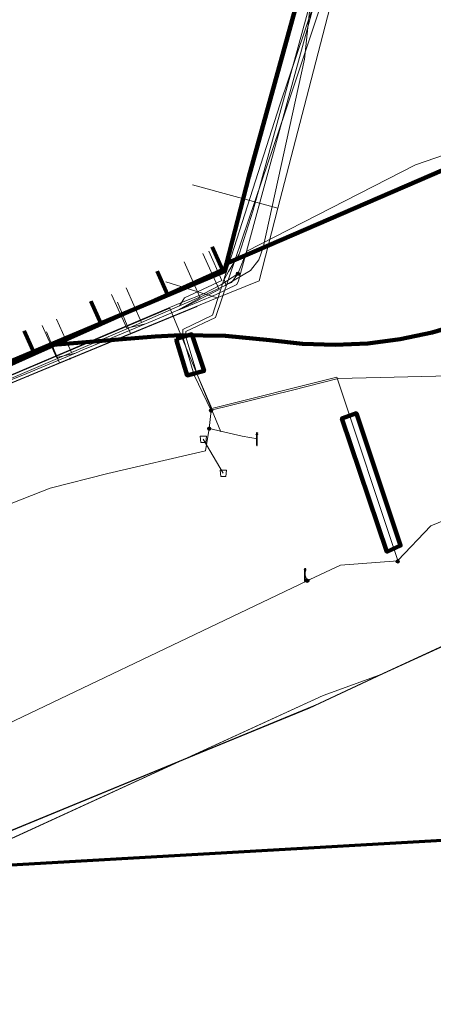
# Model space of a CAD drawing. Extents: x 152558 to 154479, y 462974 to 463683.
# Tile 359 of 638: x 154337 to 154363, y 462974 to 463036. Entities that reach past the tile are written whole.
import ezdxf
from ezdxf.lldxf.tags import DXFTag

# ---------------------------------------------------------------- set-up
doc = ezdxf.new("R2010")
doc.units = 0
doc.header["$LTSCALE"] = 0.2
doc.layers.get('0').update_dxf_attribs({"linetype": 'CONTINUOUS'})
for name, color, linetype, lineweight in [('B-RO-KL-DATA_COAXIAAL_7_ZIGGO BV-G', 90, 'KL-DATA-N', 18), ('B-RO-KL-DATA_EUROFIBER NEDERLAND BV-G', 90, 'KL-DATA-N', 18), ('B-RO-KL-DATA_HULPSTUK_KPN BV-S', 90, 'CONTINUOUS', 25), ('B-RO-KL-DATA_KABELBED_KPN BV-G', 90, 'CONTINUOUS', 100), ('B-RO-KL-DATA_KABELBED_ZIGGO BV-G', 90, 'CONTINUOUS', 100), ('B-RO-KL-DATA_REGGEFIBER OPERATOR BV-G', 90, 'KL-DATA-N', 18), ('B-RO-KL-ET_LS_230 V_GEMEENTE AMERSFOORT-G', 190, 'KL-LS-N', 18), ('B-RO-KL-ET_LS_400 V_STEDIN NETBEHEER BV-G', 190, 'KL-LS-N', 18), ('B-RO-KL-ET_LS_GEMEENTE AMERSFOORT-S', 190, 'CONTINUOUS', 25), ('B-RO-KL-ET_LS_HULPSTUK_GEMEENTE AMERSFOORT-S', 190, 'CONTINUOUS', 25), ('B-RO-KL-ET_LS_HULPSTUK_STEDIN NETBEHEER BV-S', 190, 'CONTINUOUS', 25), ('B-RO-KL-ET_LS_MANTELBUIS_110_GEMEENTE AMERSFOORT-G', 190, 'CONTINUOUS', 100), ('B-RO-KL-GAS_LD_PE_32_0.1 BAR_STEDIN NETBEHEER BV-G', 50, 'KL-GAS-LD-N', 18), ('B-RO-KL-GAS_LD_PVC_63_0.1 BAR_STEDIN NETBEHEER BV-G', 50, 'KL-GAS-LD-N', 18), ('B-RO-KL-WATER_50_VITENS-G', 170, 'KL-WATER-N', 18), ('B-RO-KL-WATER_HULPSTUK_VITENS-S', 170, 'CONTINUOUS', 25), ('B-RO-OG-INFO_EUROFIBER NEDERLAND BV-G', 7, 'CONTINUOUS', 18), ('B-RO-OG-INFO_ORIENTATIEPOLYGOON-GV', 7, 'CONTINUOUS', 70), ('B-RO-OG-INFO_REGGEFIBER OPERATOR BV-G', 7, 'CONTINUOUS', 18), ('B-RO-RI-DRUK_HPE_63_GEMEENTE AMERSFOORT-G', 210, 'RI-PERS', 18), ('B-RO-RI-PERSLEIDING_HULPSTUK_GEMEENTE AMERSFOORT-S', 210, 'CONTINUOUS', 25)]:
    doc.layers.add(name, color=color, linetype=linetype, lineweight=lineweight)
doc.styles.add('NLCS-ISO', font='NLCS-ISO.ttf')
tags = doc.linetypes.add('KL-DATA-N', pattern='A,4,-1,[101,NLCS.SHX,S=0.5,R=0,X=0,Y=0],-1,4,-1,["D",Standard,S=1,R=0,X=-0.25,Y=-0.5],-1.5', length=12.5).pattern_tags.tags
tags[18] = DXFTag(74, 10)
tags = doc.linetypes.add('KL-GAS-LD-N', pattern='A,4,-1,[69,NLCS.SHX,S=0.5,R=0,X=0,Y=0],-1,4,-1,["L",Standard,S=1,R=0,X=0.25,Y=-0.5],-2', length=13).pattern_tags.tags
tags[18] = DXFTag(74, 10)
tags = doc.linetypes.add('KL-LS-N', pattern='A,4,-1,[103,NLCS.SHX,S=0.75,R=0,X=0,Y=0],-1,4,-1,["L",Standard,S=1,R=0,X=0,Y=-0.5],-2', length=13).pattern_tags.tags
tags[18] = DXFTag(74, 10)
doc.linetypes.add('KL-WATER-N', pattern='A,7,-0.5,[168,NLCS.SHX,S=0.75,R=0,X=0.75,Y=0],-2', length=9.5)
tags = doc.linetypes.add('RI-PERS', pattern='A,7,-2,["P",Standard,S=1.8,R=0,X=-0.5,Y=-0.9],-2,7,-2,[102,NLCS.SHX,S=1,R=180,X=0,Y=0],-2', length=22).pattern_tags.tags
tags[6] = DXFTag(74, 10)

# ---------------------------------------------------------------- blocks, each defined once
blk = doc.blocks.new('SKL-WTB_HULP_MOF-SO')
at = {"linetype": 'ByBlock', "lineweight": 18}
h = blk.add_hatch(color=0, dxfattribs=at)
h.dxf.hatch_style = 1
h.paths.add_polyline_path([(-0.5625, 0, 1), (0.5625, 0, 1)])
at = {"color": 0, "linetype": 'ByBlock', "lineweight": 18}
blk.add_circle((0, 0), 0.5625, dxfattribs=at)
at = {"color": 0, "linetype": 'ByBlock', "lineweight": 18, "style": 'NLCS-ISO', "flags": 1}
for tag, p in [('TYPE', (1.5, 0)), ('OMSCHRIJVING', (1.5, -3)), ('LABEL', (1.5, -1.5))]:
    blk.add_attdef(tag, p, '', height=1, dxfattribs=at)
blk = doc.blocks.new('SKL-WTB_HULP_OVERIG-SO')
at = {"color": 0, "linetype": 'ByBlock', "lineweight": 18}
for points in [[(-0.14, 0.14), (0.14, -0.14)], [(0.14, 0.14), (-0.14, -0.14)]]:
    blk.add_lwpolyline(points, dxfattribs=at)
at = {"color": 0, "linetype": 'ByBlock', "lineweight": 18, "style": 'NLCS-ISO', "flags": 1}
for tag, p in [('TYPE', (1.5, 0)), ('OMSCHRIJVING', (1.5, -3)), ('LABEL', (1.5, -1.5))]:
    blk.add_attdef(tag, p, '', height=1, dxfattribs=at)
blk = doc.blocks.new('SRI-HULP_AFVOER_OPVANG-SO')
at = {"color": 0, "linetype": 'ByBlock', "lineweight": 18}
blk.add_lwpolyline([(-0.75, -1), (-1, 1), (1, 1), (0.75, -1)], close=True, dxfattribs=at)
at = {"color": 0, "linetype": 'ByBlock', "lineweight": 18, "style": 'NLCS-ISO', "flags": 1}
for tag, p in [('TYPE', (1.5, 0)), ('OMSCHRIJVING', (1.5, -3)), ('LABEL', (1.5, -1.5))]:
    blk.add_attdef(tag, p, '', height=1, dxfattribs=at)
blk = doc.blocks.new('SKL-ET_LS_MAST-SO')
for p, q in [((-0.05, 2.07), (0.05, 2.07)), ((-0.05, -2), (0.05, -2))]:
    blk.add_line(p, q)
for points in [[(-0.18, 1.76), (-0.22, 1.76), (-0.22, 1.84), (-0.18, 1.84), (-0.18, 1.79)], [(-0.18, 1.49), (-0.22, 1.49), (-0.22, 1.57), (-0.18, 1.57), (-0.18, 1.52)], [(-0.18, 1.79), (-0.05, 1.79)], [(-0.18, 1.76), (-0.05, 1.76)], [(-0.18, 1.52), (-0.05, 1.52)], [(-0.18, 1.49), (-0.05, 1.49)], [(-0.05, -2), (-0.05, 2.07)], [(0.05, -2), (0.05, 2.07)], [(0.18, 1.92), (0.05, 1.92)], [(0.18, 1.89), (0.05, 1.89)], [(0.18, 1.66), (0.05, 1.66)], [(0.18, 1.63), (0.05, 1.63)], [(0.18, 1.39), (0.05, 1.39)], [(0.18, 1.36), (0.05, 1.36)], [(0.18, 1.89), (0.22, 1.89), (0.22, 1.97), (0.18, 1.97), (0.18, 1.92)], [(0.18, 1.63), (0.22, 1.63), (0.22, 1.71), (0.18, 1.71), (0.18, 1.66)], [(0.18, 1.36), (0.22, 1.36), (0.22, 1.44), (0.18, 1.44), (0.18, 1.39)]]:
    blk.add_lwpolyline(points)

msp = doc.modelspace()

# ---------------------------------------------------------------- linework, layer by layer
at = {"layer": 'B-RO-KL-DATA_COAXIAAL_7_ZIGGO BV-G', "flags": 128}
for points in [[(154349.404, 463021.831), (154350.058, 463020.37), (154346.59, 463018.819), (154342.39, 463016.941), (154338.191, 463015.063), (154334.084, 463013.226), (154329.886, 463011.349), (154325.688, 463009.471), (154321.306, 463007.511), (154317.062, 463005.613), (154312.726, 463003.673), (154307.522, 463001.346), (154307, 463001.113), (154305.179, 463007.046), (154303.995, 463011.268), (154302.362, 463011.155), (154295.02, 463010.647), (154294.77, 463010.63), (154294.76, 463010.254), (154293.947, 463010.483)], [(154345.936, 463020.279), (154346.59, 463018.819), (154342.39, 463016.941), (154338.191, 463015.063), (154334.084, 463013.226), (154329.886, 463011.349), (154325.688, 463009.471), (154321.306, 463007.511), (154317.062, 463005.613), (154312.726, 463003.673), (154307.522, 463001.346), (154307, 463001.113), (154305.179, 463007.046), (154303.995, 463011.268), (154302.362, 463011.155), (154295.02, 463010.647), (154294.77, 463010.63), (154294.76, 463010.254), (154293.947, 463010.483)], [(154293.947, 463010.483), (154294.76, 463010.254), (154294.77, 463010.63), (154295.02, 463010.647), (154302.362, 463011.155), (154303.995, 463011.268), (154305.179, 463007.046), (154307, 463001.113), (154307.522, 463001.346), (154312.726, 463003.673), (154317.062, 463005.613), (154321.306, 463007.511), (154325.688, 463009.471), (154329.886, 463011.349), (154334.084, 463013.226), (154338.191, 463015.063), (154342.39, 463016.941), (154341.738, 463018.4)], [(154293.947, 463010.483), (154294.76, 463010.254), (154294.77, 463010.63), (154295.02, 463010.647), (154302.362, 463011.155), (154303.995, 463011.268), (154305.179, 463007.046), (154307, 463001.113), (154307.522, 463001.346), (154312.726, 463003.673), (154317.062, 463005.613), (154321.306, 463007.511), (154325.688, 463009.471), (154329.886, 463011.349), (154334.084, 463013.226), (154338.191, 463015.063), (154337.539, 463016.521)]]:
    msp.add_lwpolyline(points, dxfattribs=at)
at = {"layer": 'B-RO-KL-DATA_EUROFIBER NEDERLAND BV-G', "flags": 128}
for points in [[(154333.191, 462982.597), (154333.08, 462982.78), (154333.66, 462983.08), (154356.4, 462993.49), (154360.17, 462994.87), (154364.34, 462996.78), (154374.98, 463001.88), (154375.3, 463002.62), (154374.74, 463005.34), (154374.86, 463005.64), (154440.265, 463068.47)], [(154333.189, 462982.597), (154333.076, 462982.783), (154356.398, 462993.491), (154360.166, 462994.872), (154364.337, 462996.779)]]:
    msp.add_lwpolyline(points, dxfattribs=at)
at = {"layer": 'B-RO-KL-DATA_KABELBED_KPN BV-G', "flags": 128}
for points in [[(154370.627, 463094.741), (154351.713, 463026.245), (154350.312, 463020.765), (154350.312, 463020.764)], [(154429.28, 463077.57), (154429.28, 463077.569), (154424.138, 463068.81), (154418.445, 463060.4), (154412.224, 463052.371), (154411.853, 463051.938), (154407.208, 463046.859), (154402.241, 463042.093), (154401.813, 463041.708), (154399.937, 463040.134), (154397.96, 463038.688), (154381.123, 463027.226), (154367.189, 463017.739), (154365.263, 463016.996), (154363.284, 463016.41), (154361.264, 463015.984), (154359.216, 463015.723), (154357.154, 463015.626), (154355.091, 463015.695), (154353.04, 463015.93), (154350.228, 463016.2), (154347.403, 463016.237), (154345.798, 463016.154), (154339.107, 463015.618)], [(154370.265, 463029.399), (154352.073, 463021.528), (154350.312, 463020.765), (154350.312, 463020.765)], [(154350.312, 463020.764), (154350.178, 463020.276), (154339.106, 463015.618)], [(154339.106, 463015.618), (154315.808, 463005.816)]]:
    msp.add_lwpolyline(points, dxfattribs=at)
at = {"layer": 'B-RO-KL-DATA_KABELBED_ZIGGO BV-G', "flags": 128}
for points in [[(154349.404, 463021.831), (154350.058, 463020.37), (154346.59, 463018.819)], [(154346.59, 463018.819), (154345.936, 463020.279)], [(154346.59, 463018.819), (154342.39, 463016.941)], [(154342.39, 463016.941), (154341.738, 463018.4)], [(154342.39, 463016.941), (154338.191, 463015.063)], [(154338.191, 463015.063), (154337.539, 463016.521)], [(154338.191, 463015.063), (154334.084, 463013.226)]]:
    msp.add_lwpolyline(points, dxfattribs=at)
at = {"layer": 'B-RO-KL-DATA_REGGEFIBER OPERATOR BV-G', "flags": 128}
for points in [[(154331.692, 462982.511), (154333.867, 462983.815), (154355.533, 462992.704), (154360.166, 462994.872), (154364.337, 462996.779), (154374.981, 463001.88), (154375.259, 463003.15), (154375.476, 463005.117), (154440.413, 463068.175)], [(154331.692, 462982.511), (154333.867, 462983.815), (154356.147, 462992.984), (154360.166, 462994.872), (154364.337, 462996.779), (154374.981, 463001.88), (154375.259, 463003.15), (154375.476, 463005.117), (154440.412, 463068.175)], [(154331.692, 462982.511), (154333.867, 462983.815), (154356.147, 462992.984), (154360.166, 462994.872), (154364.337, 462996.779), (154374.981, 463001.88), (154375.259, 463003.15), (154375.476, 463005.117), (154440.412, 463068.175)], [(154331.747, 462982.514), (154333.9, 462983.8), (154355.5, 462992.7), (154360.2, 462994.9), (154364.3, 462996.8), (154375, 463001.9), (154376.5, 463003.2), (154377.2, 463004.6), (154441.929, 463065.141)], [(154316.275, 463004.819), (154317.715, 463005.411), (154322.114, 463007.224), (154326.474, 463009.02), (154330.957, 463010.822), (154335.403, 463012.698), (154339.776, 463014.49), (154344.253, 463016.344), (154349.712, 463018.592), (154352.354, 463019.681), (154353.542, 463024.262), (154355.348, 463031.223), (154358.131, 463041.956), (154361.288, 463041.137), (154363.029, 463040.573)], [(154353.542, 463024.262), (154355.348, 463031.223), (154358.131, 463041.956)], [(154348.148, 463025.735), (154353.542, 463024.262)], [(154349.712, 463018.592), (154352.354, 463019.681), (154353.542, 463024.262)], [(154346.476, 463019.617), (154349.712, 463018.592)], [(154343.419, 463018.337), (154344.253, 463016.344)], [(154344.253, 463016.344), (154349.712, 463018.592)], [(154338.949, 463016.465), (154339.776, 463014.49)], [(154339.776, 463014.49), (154344.253, 463016.344)], [(154335.403, 463012.698), (154339.776, 463014.49)]]:
    msp.add_lwpolyline(points, dxfattribs=at)
at = {"layer": 'B-RO-KL-ET_LS_230 V_GEMEENTE AMERSFOORT-G', "flags": 128}
for points in [[(154290.847, 463226.939), (154290.127, 463226.464), (154290.127, 463225.899), (154299.134, 463215.176), (154308.06, 463204.387), (154316.967, 463193.709), (154322.591, 463189.426), (154325.634, 463186.089), (154329.597, 463181.35), (154342.827, 463165.478), (154349.812, 463157.012), (154353.675, 463151.913), (154353.815, 463150.422), (154352.374, 463147.394), (154344.047, 463140.109), (154342.606, 463139.098), (154342.426, 463138.693), (154343.227, 463137.932), (154345.669, 463136.691), (154352.294, 463128.5), (154361.08, 463117.862), (154368.926, 463108.285), (154372.629, 463103.246), (154373.009, 463102.501), (154372.869, 463101.705), (154372.329, 463099.543), (154371.508, 463096.391), (154370.768, 463093.339), (154370.167, 463090.932), (154366.905, 463078.092), (154362.561, 463062.651), (154360.019, 463049.621), (154353.675, 463030.787), (154349.412, 463017.512), (154347.55, 463016.601), (154347.55, 463016.141), (154348.271, 463013.714), (154349.331, 463011.482), (154349.211, 463010.346), (154348.971, 463008.95), (154342.807, 463007.504), (154339.184, 463006.593), (154332.479, 463003.951), (154331.538, 463005.728), (154320.63, 463001.269), (154320.63, 463001.274)], [(154368.886, 463108.69), (154372.769, 463103.566), (154373.31, 463102.461), (154368.306, 463082.01), (154362.942, 463062.631), (154360.42, 463049.746), (154356.377, 463037.477), (154353.995, 463030.331), (154352.534, 463025.993), (154349.612, 463017.366), (154347.73, 463016.476), (154347.73, 463016.146), (154348.451, 463013.764), (154349.371, 463011.622), (154357.257, 463013.584), (154361.115, 463002.016), (154361.118, 463002.008), (154361.12, 463002)], [(154349.331, 463011.512), (154354.475, 463012.763), (154357.337, 463013.514), (154365.283, 463013.704), (154376.712, 463018.227), (154382.556, 463021.204), (154386.7, 463023.611)], [(154361.1, 463002), (154361.107, 463002.007), (154361.115, 463002.016), (154363.182, 463004.217), (154372.149, 463007.874), (154381.095, 463012.093), (154387.1, 463014.8), (154390.542, 463017.341), (154390.542, 463017.346)], [(154349.211, 463010.346), (154351.293, 463009.876), (154352.254, 463009.706)], [(154361.14, 463002.01), (154361.118, 463002.008), (154361.107, 463002.007), (154357.498, 463001.72), (154355.556, 463000.809), (154355.536, 463000.804), (154355.396, 463000.739), (154332.219, 462989.676), (154326.434, 462987.314)], [(154355.396, 463000.744), (154355.256, 463001.099), (154355.256, 463001.099)]]:
    msp.add_lwpolyline(points, dxfattribs=at)
at = {"layer": 'B-RO-KL-ET_LS_400 V_STEDIN NETBEHEER BV-G', "flags": 128}
for points in [[(154351.021, 463020.116), (154350.626, 463019.574), (154350.257, 463019.421), (154350.153, 463019.752), (154350.432, 463020.261), (154351.108, 463021.366), (154351.974, 463024.13), (154352.499, 463026.037), (154361.896, 463060.192), (154366.321, 463076.652), (154368.1, 463084.363), (154370.151, 463092.28), (154371.471, 463096.649), (154373.225, 463102.456), (154373.139, 463103.373), (154373.113, 463104.201), (154372.745, 463105.109), (154372.615, 463105.431), (154370.553, 463107.811), (154368.852, 463109.774), (154367.354, 463111.504), (154365.709, 463113.402), (154364.022, 463115.35), (154362.567, 463117.03), (154360.327, 463119.615), (154359.424, 463120.657), (154357.985, 463122.319), (154356.281, 463124.286), (154354.785, 463126.012), (154353.138, 463127.913), (154351.519, 463129.782), (154350.257, 463131.239), (154348.325, 463133.506), (154345.924, 463136.344), (154346.536, 463136.862), (154348.115, 463137.622), (154348.93, 463138.014), (154349.038, 463138.08), (154354.679, 463141.512), (154355.677, 463144.185)], [(154351.021, 463020.116), (154351.577, 463021.545), (154362.227, 463026.997), (154370.466, 463029.832), (154370.745, 463029.928), (154371.023, 463030.024), (154371.862, 463030.312), (154372.683, 463030.735), (154373.717, 463031.268), (154373.782, 463031.301), (154374.721, 463031.786), (154375.139, 463032.002), (154375.738, 463032.311), (154376.021, 463032.457), (154376.385, 463032.645), (154377.505, 463033.222), (154377.732, 463033.339), (154377.88, 463033.415), (154379.081, 463034.035), (154379.354, 463034.176), (154379.461, 463034.231), (154380.25, 463034.638), (154380.3, 463034.664), (154381.472, 463035.268), (154381.83, 463035.453), (154382.292, 463035.692), (154382.645, 463035.874), (154383.867, 463036.504), (154383.891, 463036.517), (154384.607, 463036.887), (154385.038, 463037.109), (154385.42, 463037.306), (154386.26, 463037.739), (154386.644, 463037.937), (154387.074, 463038.159), (154388.197, 463038.738), (154388.249, 463038.765), (154389.011, 463039.158), (154389.057, 463039.182), (154390.011, 463039.673), (154391.323, 463040.683), (154391.662, 463040.944), (154392.001, 463041.205), (154392.918, 463041.911), (154393.258, 463042.173), (154393.74, 463042.544), (154394.173, 463042.877), (154394.513, 463043.139), (154395.265, 463043.718), (154396.218, 463044.64), (154396.718, 463045.124), (154396.734, 463045.14), (154397.235, 463045.625), (154397.361, 463045.747), (154397.363, 463045.748), (154398.215, 463046.572), (154398.267, 463046.622), (154398.594, 463046.938), (154399.283, 463047.605), (154400.248, 463048.538), (154401.971, 463050.204), (154403.247, 463051.438), (154404.162, 463052.323), (154407.625, 463055.672), (154409.995, 463057.873), (154411.243, 463059.344), (154412.237, 463061.304), (154412.424, 463061.573), (154416.662, 463067.678), (154419.128, 463072.333), (154426.368, 463085.531), (154427.524, 463085.243), (154429.713, 463084.834), (154430.974, 463087.053)], [(154363.246, 463045.555), (154359.448, 463046.298), (154357.177, 463046.572), (154356.722, 463046.454), (154356.534, 463046.077), (154355.229, 463033.662), (154352.618, 463021.782), (154352.348, 463020.99), (154351.818, 463020.335), (154350.225, 463019.385), (154348.86, 463018.746), (154347.332, 463018.086), (154344.938, 463017.051), (154344.457, 463016.843), (154340.529, 463015.148), (154336.117, 463013.259), (154331.702, 463011.369), (154327.355, 463009.575), (154322.73, 463007.674), (154318.289, 463005.849), (154317.485, 463005.519), (154316.903, 463005.455), (154316.05, 463005.075), (154315.724, 463004.729), (154314.437, 463004.175), (154312.928, 463003.526), (154304.518, 462999.923), (154302.95, 462999.559), (154301.385, 462999.42), (154296.036, 463002.406), (154294.912, 463002.689), (154293.353, 463002.296), (154292.324, 463001.304), (154291.968, 463000.779), (154291.206, 463000.289), (154289.612, 462999.591), (154288.604, 462999.475)], [(154349.178, 463021.558), (154350.01, 463019.699), (154347.649, 463018.608), (154347.332, 463018.086)], [(154302.469, 462999.226), (154310.799, 463002.758), (154315.267, 463004.652), (154320.224, 463006.754), (154324.334, 463008.496), (154329.29, 463010.597), (154333.4, 463012.339), (154337.509, 463014.081), (154342.466, 463016.183), (154346.216, 463017.773), (154347.564, 463018.344), (154348.857, 463018.848), (154349.943, 463019.421), (154351.021, 463020.116)], [(154343.967, 463019.225), (154344.938, 463017.051)], [(154349.952, 463010.15), (154346.736, 463017.939), (154304.424, 463000), (154302.313, 462999.106), (154305.651, 462991.023), (154305.638, 462991.018), (154308.571, 462992.229)], [(154339.586, 463017.265), (154340.529, 463015.148)]]:
    msp.add_lwpolyline(points, dxfattribs=at)
at = {"layer": 'B-RO-KL-ET_LS_MANTELBUIS_110_GEMEENTE AMERSFOORT-G', "flags": 128}
for points in [[(154347.15, 463016.01), (154347.15, 463015.915), (154347.15, 463015.915), (154347.83, 463013.704), (154348.891, 463013.989), (154348.111, 463016.301), (154347.15, 463016.01)], [(154358.498, 463011.307), (154358.498, 463011.312), (154358.498, 463011.312), (154357.578, 463010.992), (154360.42, 463002.575), (154361.28, 463002.961), (154358.498, 463011.307)]]:
    msp.add_lwpolyline(points, dxfattribs=at)
at = {"layer": 'B-RO-KL-GAS_LD_PE_32_0.1 BAR_STEDIN NETBEHEER BV-G', "flags": 128}
for points in [[(154348.813, 463021.395), (154349.829, 463019.123), (154347.416, 463017.908), (154347.424, 463017.889)], [(154347.626, 463020.864), (154348.634, 463018.611), (154347.241, 463017.813)], [(154343.054, 463018.817), (154344.009, 463016.682), (154345.197, 463016.961)], [(154338.673, 463016.857), (154339.579, 463014.834), (154340.767, 463015.113)]]:
    msp.add_lwpolyline(points, dxfattribs=at)
at = {"layer": 'B-RO-KL-GAS_LD_PVC_63_0.1 BAR_STEDIN NETBEHEER BV-G', "flags": 128}
msp.add_lwpolyline([(154309.264, 463002.003), (154311.614, 463002.969), (154313.898, 463003.909), (154314.511, 463004.164), (154315.612, 463004.623), (154318.045, 463005.638), (154318.148, 463005.681), (154319.926, 463006.422), (154322.672, 463007.567), (154322.95, 463007.683), (154324.24, 463008.221), (154326.886, 463009.324), (154327.01, 463009.376), (154328.625, 463010.049), (154330.117, 463010.672), (154331.35, 463011.186), (154333.256, 463011.981), (154333.827, 463012.219), (154336.15, 463013.188), (154337.396, 463013.707), (154337.446, 463013.728), (154340.767, 463015.113), (154341.247, 463015.313), (154341.918, 463015.593), (154345.197, 463016.961), (154345.26, 463016.987), (154346.342, 463017.438), (154347.241, 463017.813), (154347.424, 463017.889), (154349.652, 463018.819), (154350.963, 463019.434), (154351.054, 463019.679), (154352.91, 463026.471), (154358.733, 463047.785), (154367.936, 463081.472), (154373.265, 463104.33)], dxfattribs=at)
at = {"layer": 'B-RO-KL-WATER_50_VITENS-G', "flags": 128}
msp.add_lwpolyline([(154292.312, 463002.409), (154293.533, 463002.607), (154294.854, 463002.636), (154295.997, 463002.349), (154301.336, 462999.409), (154302.975, 462999.393), (154304.635, 462999.678), (154308.202, 463001.208), (154312.01, 463002.841), (154315.421, 463004.316), (154317.176, 463005.074), (154319.298, 463005.958), (154322.606, 463007.335), (154326.852, 463009.103), (154331.357, 463010.979), (154334.885, 463012.446), (154337.788, 463013.654), (154340.434, 463014.754), (154341.4, 463015.156), (154348.455, 463018.053)], dxfattribs=at)
at = {"layer": 'B-RO-OG-INFO_EUROFIBER NEDERLAND BV-G', "flags": 128}
msp.add_lwpolyline([(154333.66, 462983.08), (154356.4, 462993.49)], dxfattribs=at)
at = {"layer": 'B-RO-OG-INFO_ORIENTATIEPOLYGOON-GV', "flags": 128}
msp.add_lwpolyline([(152558, 463387), (153001, 463152), (154184, 462974), (154479, 462991), (154348, 463253), (154416, 463495), (154184, 463676), (154096, 463676), (153945, 463663), (153854, 463451), (153015, 463683), (152584, 463595)], close=True, dxfattribs=at)
at = {"layer": 'B-RO-OG-INFO_REGGEFIBER OPERATOR BV-G', "flags": 128}
msp.add_lwpolyline([(154333.87, 462983.815), (154356.15, 462992.985)], dxfattribs=at)
at = {"layer": 'B-RO-RI-DRUK_HPE_63_GEMEENTE AMERSFOORT-G', "flags": 128}
msp.add_lwpolyline([(154348.84, 463009.67), (154350.1, 463007.53)], dxfattribs=at)

# ---------------------------------------------------------------- block references
at = {"layer": 'B-RO-KL-DATA_HULPSTUK_KPN BV-S', "xscale": 0.2, "yscale": 0.2, "zscale": 0.2}
for p in [(154350.312, 463020.765), (154350.312, 463020.764), (154350.312, 463020.764), (154339.106, 463015.618), (154339.106, 463015.618), (154339.107, 463015.618)]:
    msp.add_blockref('SKL-WTB_HULP_OVERIG-SO', p, dxfattribs=at)
at = {"layer": 'B-RO-KL-ET_LS_GEMEENTE AMERSFOORT-S', "xscale": 0.2, "yscale": 0.2, "zscale": 0.2}
for p in [(154352.221, 463009.676), (154355.256, 463001.102)]:
    msp.add_blockref('SKL-ET_LS_MAST-SO', p, dxfattribs=at)
at = {"layer": 'B-RO-KL-ET_LS_HULPSTUK_GEMEENTE AMERSFOORT-S', "xscale": 0.2, "yscale": 0.2, "zscale": 0.2}
for p in [(154349.331, 463011.482), (154349.211, 463010.346), (154361.1, 463001.965), (154355.396, 463000.744)]:
    msp.add_blockref('SKL-WTB_HULP_MOF-SO', p, dxfattribs=at)
at = {"layer": 'B-RO-KL-ET_LS_HULPSTUK_STEDIN NETBEHEER BV-S', "xscale": 0.2, "yscale": 0.2, "zscale": 0.2}
msp.add_blockref('SKL-WTB_HULP_MOF-SO', (154351.021, 463020.116), dxfattribs=at)
at = {"layer": 'B-RO-KL-WATER_HULPSTUK_VITENS-S', "xscale": 0.2, "yscale": 0.2, "zscale": 0.2}
for p in [(154340.434, 463014.754), (154337.788, 463013.654)]:
    msp.add_blockref('SKL-WTB_HULP_OVERIG-SO', p, dxfattribs=at)
at = {"layer": 'B-RO-RI-PERSLEIDING_HULPSTUK_GEMEENTE AMERSFOORT-S', "xscale": 0.2, "yscale": 0.2, "zscale": 0.2}
for p in [(154348.84, 463009.67), (154348.84, 463009.67), (154350.1, 463007.53)]:
    msp.add_blockref('SRI-HULP_AFVOER_OPVANG-SO', p, dxfattribs=at)

doc.saveas('drawing.dxf')
